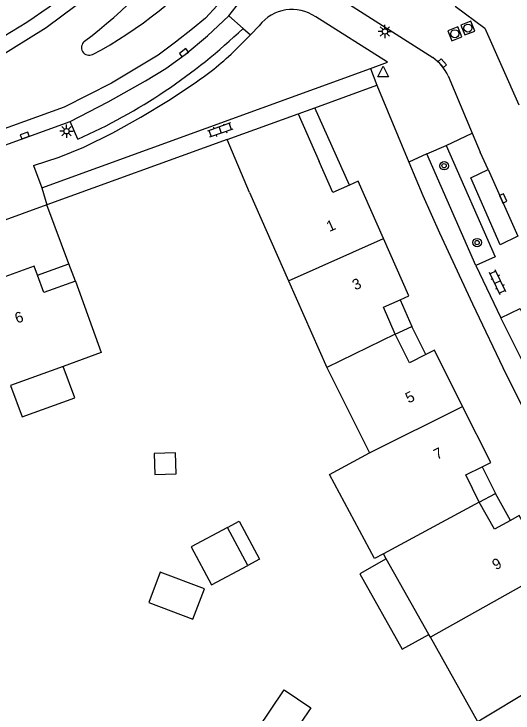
# Model space of a CAD drawing. Extents: x 124000 to 128010, y 398999 to 403000.
# Drawn here: x 127609.3 to 127655.9, y 399537.2 to 399602.5 of the extents above; entities that cross this region are included whole.
import ezdxf

# ---------------------------------------------------------------- set-up
doc = ezdxf.new("R2010")
doc.units = 0
for name, color, linetype in [('gg-afsc-erfafscheiding', 7, 'Continuous'), ('gg-anno-huisnummerreeks BGT', 7, 'Continuous'), ('gg-bbg-gedigitaliseerde bebouwing', 7, 'Continuous'), ('gg-bbg-gedigitaliseerde bijgebouw', 7, 'Continuous'), ('gg-bbg-hoofdgebouw', 7, 'Continuous'), ('gg-bbg-luifel en loopbrug', 7, 'Continuous'), ('gg-bbg-tussenscheiding', 7, 'Continuous'), ('gg-knt-verharding', 7, 'Continuous'), ('gg-knt-verharding nz', 7, 'Continuous'), ('gt-grn-weggrens', 7, 'Continuous'), ('gt-symb-boom', 7, 'Continuous'), ('gt-symb-klinker verharding', 7, 'Continuous'), ('gt-symb-kolk', 7, 'Continuous'), ('gt-symb-lichtmast', 7, 'Continuous'), ('gt-symb-rioolschacht', 7, 'Continuous'), ('gt-symb-waterafsluiter', 7, 'Continuous')]:
    doc.layers.add(name, color=color, linetype=linetype)

# ---------------------------------------------------------------- blocks, each defined once
blk = doc.blocks.new('gt0-KL1')
at = {"layer": 'gt-symb-klinker verharding'}
for p, q in [((-1.15, 0.3), (1.15, 0.3)), ((-1, -0.3), (-1, 0.3)), ((-0.5, 0.3), (-0.5, 0.45)), ((0, -0.3), (0, 0.3)), ((0.5, 0.3), (0.5, 0.45)), ((1, -0.3), (1, 0.3)), ((-1.15, -0.3), (1.15, -0.3)), ((-0.5, -0.45), (-0.5, -0.3)), ((0.5, -0.45), (0.5, -0.3))]:
    blk.add_line(p, q, dxfattribs=at)
blk = doc.blocks.new('gt0-KOLK')
at = {"layer": 'gt-symb-kolk'}
blk.add_lwpolyline([(0, 0), (0.375, 0), (0.375, 0.4), (-0.375, 0.4), (-0.375, 0), (0, 0)], dxfattribs=at)
blk = doc.blocks.new('gt0-RS')
at = {"layer": 'gt-symb-rioolschacht'}
blk.add_lwpolyline([(-0.5, -0.5), (0.5, -0.5), (0.5, 0.5), (-0.5, 0.5)], close=True, dxfattribs=at)
blk.add_circle((0, 0), 0.375, dxfattribs=at)
blk = doc.blocks.new('gt0-BOOM')
at = {"layer": 'gt-symb-boom'}
for radius in [0.4, 0.2]:
    blk.add_circle((0, 0), radius, dxfattribs=at)
blk = doc.blocks.new('gt0-WAFSL')
at = {"layer": 'gt-symb-waterafsluiter'}
for p, q in [((-0.5, -0.333), (0, 0.667)), ((0, 0.667), (0.5, -0.333)), ((0.5, -0.333), (-0.5, -0.333))]:
    blk.add_line(p, q, dxfattribs=at)
blk = doc.blocks.new('gt0-LMAST')
at = {"layer": 'gt-symb-lichtmast'}
for p, q in [((-0.182, 0.173), (-0.447, 0.438)), ((-0.005, 0.246), (-0.005, 0.621)), ((0.172, 0.173), (0.437, 0.438)), ((-0.255, -0.004), (-0.63, -0.004)), ((-0.182, -0.181), (-0.447, -0.446)), ((-0.005, -0.254), (-0.005, -0.629)), ((0.437, -0.446), (0.172, -0.181)), ((0.245, -0.004), (0.62, -0.004))]:
    blk.add_line(p, q, dxfattribs=at)
blk.add_circle((-0.005, -0.004), 0.25, dxfattribs=at)

msp = doc.modelspace()

# ---------------------------------------------------------------- linework, layer by layer
at = {"layer": 'gg-afsc-erfafscheiding'}
for p in [(127629.211, 399590.734), (127614.431, 399579.123)]:
    msp.add_line(p, (127612.363, 399584.627), dxfattribs=at)
at = {"layer": 'gg-bbg-gedigitaliseerde bebouwing'}
for p, q in [((127631.293, 399585.792), (127634.936, 399577.548)), ((127634.936, 399577.548), (127638.524, 399569.429)), ((127617.45, 399570.829), (127613.911, 399569.548)), ((127613.911, 399569.548), (127608.987, 399567.766)), ((127638.524, 399569.429), (127642.516, 399561.463)), ((127644.073, 399551.558), (127643.799, 399552.046)), ((127648.04, 399544.506), (127644.073, 399551.558)), ((127648.194, 399544.232), (127648.04, 399544.506))]:
    msp.add_line(p, q, dxfattribs=at)
for points in [[(127643.799, 399552.046), (127642.978, 399551.603), (127638.757, 399559.437), (127642.516, 399561.463)], [(127653.03, 399536.595), (127652.631, 399536.345), (127648.194, 399544.232)]]:
    msp.add_lwpolyline(points, dxfattribs=at)
at = {"layer": 'gg-bbg-gedigitaliseerde bijgebouw'}
msp.add_line((127631.134, 399550.946), (127629.238, 399554.507), dxfattribs=at)
for points in [[(127624.377, 399561.463), (127622.406, 399561.4), (127622.467, 399559.442), (127624.439, 399559.504), (127624.377, 399561.463)], [(127629.238, 399554.507), (127625.839, 399552.697), (127627.735, 399549.136), (127631.134, 399550.946)], [(127621.889, 399547.492), (127626.008, 399545.92), (127627.089, 399548.752), (127622.97, 399550.324), (127621.889, 399547.492)], [(127633.714, 399534.5), (127632.043, 399535.623), (127634.524, 399539.313), (127637.024, 399537.633), (127635.101, 399534.772), (127633.714, 399534.5)]]:
    msp.add_lwpolyline(points, dxfattribs=at)
at = {"layer": 'gg-bbg-hoofdgebouw'}
for p, q in [((127629.211, 399590.734), (127635.828, 399593.137)), ((127635.828, 399593.137), (127637.789, 399588.672)), ((127631.293, 399585.792), (127629.211, 399590.734)), ((127615.033, 399577.52), (127617.45, 399570.829))]:
    msp.add_line(p, q, dxfattribs=at)
for points in [[(127640.626, 399586.485), (127639.071, 399585.79), (127637.789, 399588.672)], [(127643.817, 399581.489), (127641.448, 399586.852), (127640.626, 399586.485)], [(127645.361, 399575.766), (127646.184, 399576.129), (127643.817, 399581.489)], [(127611.503, 399578.059), (127611.201, 399578.907), (127605.683, 399576.903)], [(127615.033, 399577.52), (127612.077, 399576.446), (127611.503, 399578.059)], [(127644.907, 399572.559), (127643.796, 399575.075), (127645.361, 399575.766)], [(127647.776, 399570.645), (127646.247, 399569.88), (127644.907, 399572.559)], [(127651.201, 399565.812), (127648.581, 399571.048), (127647.776, 399570.645)], [(127653.019, 399560.168), (127653.824, 399560.571), (127651.201, 399565.812)], [(127652.756, 399556.873), (127651.49, 399559.403), (127653.019, 399560.168)], [(127655.68, 399555.16), (127654.19, 399554.322), (127652.756, 399556.873)], [(127659.335, 399550.497), (127656.465, 399555.601), (127655.68, 399555.16)]]:
    msp.add_lwpolyline(points, dxfattribs=at)
at = {"layer": 'gg-bbg-luifel en loopbrug'}
for p, q in [((127635.828, 399593.137), (127637.398, 399593.709)), ((127640.626, 399586.485), (127637.398, 399593.709)), ((127611.503, 399578.059), (127614.431, 399579.123)), ((127615.033, 399577.52), (127614.431, 399579.123)), ((127645.361, 399575.766), (127646.458, 399573.279)), ((127644.907, 399572.559), (127646.458, 399573.279)), ((127647.776, 399570.645), (127646.458, 399573.279)), ((127653.019, 399560.168), (127654.269, 399557.67)), ((127652.756, 399556.873), (127654.269, 399557.67)), ((127655.68, 399555.16), (127654.269, 399557.67))]:
    msp.add_line(p, q, dxfattribs=at)
for points in [[(127608.987, 399567.766), (127610.053, 399564.822), (127614.977, 399566.605), (127613.911, 399569.548)], [(127629.238, 399554.507), (127630.34, 399555.094), (127632.236, 399551.532), (127631.134, 399550.946)], [(127644.073, 399551.558), (127641.601, 399550.172), (127645.559, 399543.111), (127648.04, 399544.506)]]:
    msp.add_lwpolyline(points, dxfattribs=at)
at = {"layer": 'gg-bbg-tussenscheiding'}
for p, q in [((127634.936, 399577.548), (127643.817, 399581.489)), ((127644.907, 399572.559), (127638.524, 399569.429)), ((127642.516, 399561.463), (127651.201, 399565.812)), ((127652.756, 399556.873), (127643.799, 399552.046)), ((127659.335, 399550.497), (127648.194, 399544.232)), ((127661.349, 399541.605), (127653.03, 399536.595))]:
    msp.add_line(p, q, dxfattribs=at)
at = {"layer": 'gg-knt-verharding'}
for p, q in [((127638.796, 399604.539), (127648.426, 399598.396)), ((127629.36, 399602.305), (127630.694, 399601.124)), ((127631.375, 399600.522), (127632.214, 399601.369)), ((127630.011, 399599.145), (127631.375, 399600.522)), ((127611.903, 399586.213), (127642.601, 399597.39)), ((127649.861, 399596.687), (127652.098, 399591.334)), ((127637.398, 399593.709), (127643.175, 399595.815)), ((127643.175, 399595.815), (127646.19, 399588.623)), ((127607.051, 399589.722), (127614.562, 399592.438)), ((127615.261, 399590.775), (127614.562, 399592.438)), ((127652.098, 399591.334), (127652.834, 399589.572)), ((127647.863, 399589.407), (127649.655, 399590.189)), ((127652.424, 399578.986), (127647.863, 399589.407)), ((127653.583, 399587.931), (127652.834, 399589.572)), ((127611.132, 399588.317), (127611.903, 399586.213)), ((127612.363, 399584.627), (127530.697, 399554.972)), ((127659.934, 399563.64), (127654.774, 399574.09))]:
    msp.add_line(p, q, dxfattribs=at)
for points in [[(127629.36, 399602.305), (127630.746, 399604.058), (127632.071, 399605.859), (127632.81, 399606.94), (127633.529, 399608.037)], [(127642.601, 399597.39), (127644.174, 399597.963), (127637.481, 399602.192)], [(127611.132, 399588.317), (127613.513, 399589.096), (127615.833, 399590.042), (127618.521, 399591.363), (127621.139, 399592.818), (127623.723, 399594.374), (127626.23, 399596.052)], [(127649.655, 399590.189), (127654.248, 399579.789), (127652.424, 399578.986)], [(127646.19, 399588.623), (127647.494, 399585.513), (127649.053, 399582.023), (127652.109, 399575.377), (127655.255, 399568.773), (127658.181, 399562.965)], [(127656.349, 399581.705), (127654.701, 399580.904), (127651.959, 399587.146), (127653.583, 399587.931)], [(127654.774, 399574.09), (127656.565, 399574.967), (127659.501, 399568.974), (127661.741, 399564.535)]]:
    msp.add_lwpolyline(points, dxfattribs=at)
for centre, radius, start, end in [((127582.84, 399642.914), 54.238, 307.55866, 322.40666), ((127598.718, 399632.701), 38.45, 297.79649, 319.98631), ((127635.273, 399599.059), 3.833, 54.82495, 142.93703), ((127593.154, 399640.424), 54.349, 294.00185, 313.68786), ((127616.326, 399599.334), 0.722, 126.00127, 296.47269), ((127611.015, 399618.509), 27.127, 304.11856, 314.45035), ((127645.734, 399594.679), 4.589, 25.94811, 54.09039)]:
    msp.add_arc(centre, radius, start, end, dxfattribs=at)
at = {"layer": 'gg-knt-verharding nz'}
msp.add_line((127653.583, 399587.931), (127656.349, 399581.705), dxfattribs=at)
for points in [[(127581.804, 399588.074), (127589.851, 399590.93), (127594.79, 399592.753), (127601.182, 399595.26), (127607.575, 399598.284), (127612.307, 399601.216), (127616.459, 399604.307), (127618.824, 399606.365), (127620.791, 399608.431), (127622.609, 399610.496), (127624.961, 399613.343), (127626.543, 399615.558), (127627.624, 399617.286), (127629.131, 399620.153), (127631.143, 399624.881), (127632.599, 399628.853), (127633.392, 399632.072), (127634.108, 399635.549), (127634.367, 399637.478), (127634.711, 399640.371)], [(127628.278, 399603.277), (127627.186, 399602.09), (127625.963, 399601.083), (127624.399, 399599.844), (127622.759, 399598.617), (127618.403, 399596.019), (127613.984, 399593.771), (127606.556, 399591.085), (127595.599, 399587.08), (127589.594, 399584.909), (127583.73, 399582.767)], [(127614.562, 399592.438), (127618.099, 399594.272), (127621.575, 399596.221), (127623.474, 399597.39), (127625.289, 399598.685), (127627.382, 399600.43), (127629.36, 399602.305)]]:
    msp.add_lwpolyline(points, dxfattribs=at)
msp.add_arc((127580.478, 399647.877), 55.06, 298.65509, 312.67695, dxfattribs=at)
at = {"layer": 'gt-grn-weggrens'}
for p, q in [((127630.694, 399601.124), (127631.375, 399600.522)), ((127642.601, 399597.39), (127643.175, 399595.815)), ((127649.655, 399590.189), (127652.098, 399591.334)), ((127647.863, 399589.407), (127646.19, 399588.623)), ((127611.903, 399586.213), (127612.363, 399584.627)), ((127652.424, 399578.986), (127654.774, 399574.09))]:
    msp.add_line(p, q, dxfattribs=at)
msp.add_lwpolyline([(127650.505, 399603.188), (127653.269, 399601.142), (127656.435, 399593.968)], dxfattribs=at)

# ---------------------------------------------------------------- block references
at = {"layer": 'gt-symb-boom'}
for p in [(127649.465, 399588.294), (127652.555, 399581.108)]:
    msp.add_blockref('gt0-BOOM', p, dxfattribs=at)
at = {"layer": 'gt-symb-klinker verharding'}
for p, rotation in [((127628.551, 399591.625), -160.7315850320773), ((127654.467, 399577.412), 115.53973281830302)]:
    msp.add_blockref('gt0-KL1', p, dxfattribs=dict(at, rotation=rotation))
at = {"layer": 'gt-symb-kolk'}
for p, rotation in [((127625.289, 399598.685), 37.20201018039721), ((127649.157, 399597.736), -48.24275297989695), ((127610.383, 399590.92), 19.757899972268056), ((127654.801, 399585.153), -66.30502896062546)]:
    msp.add_blockref('gt0-KOLK', p, dxfattribs=dict(at, rotation=rotation))
at = {"layer": 'gt-symb-lichtmast'}
for p in [(127643.949, 399600.834), (127614.214, 399591.52)]:
    msp.add_blockref('gt0-LMAST', p, dxfattribs=at)
at = {"layer": 'gt-symb-rioolschacht', "rotation": 21.28016631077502}
for p in [(127651.693, 399601.154), (127650.472, 399600.62)]:
    msp.add_blockref('gt0-RS', p, dxfattribs=at)
at = {"layer": 'gt-symb-waterafsluiter'}
msp.add_blockref('gt0-WAFSL', (127643.775, 399596.94), dxfattribs=at)

# ---------------------------------------------------------------- texts
at = {"layer": 'gg-anno-huisnummerreeks BGT'}
for s, rotation, p in [('1', 23.8, (127638.754, 399582.092)), ('3', 23.8, (127641.164, 399576.633)), ('6', 19.9, (127609.592, 399573.536)), ('5', 26.6, (127646.164, 399566.072)), ('7', 26.6, (127648.804, 399560.797)), ('9', 29.3, (127654.309, 399550.482))]:
    msp.add_text(s, height=1, rotation=rotation, dxfattribs=at).set_placement(p)

doc.saveas('drawing.dxf')
